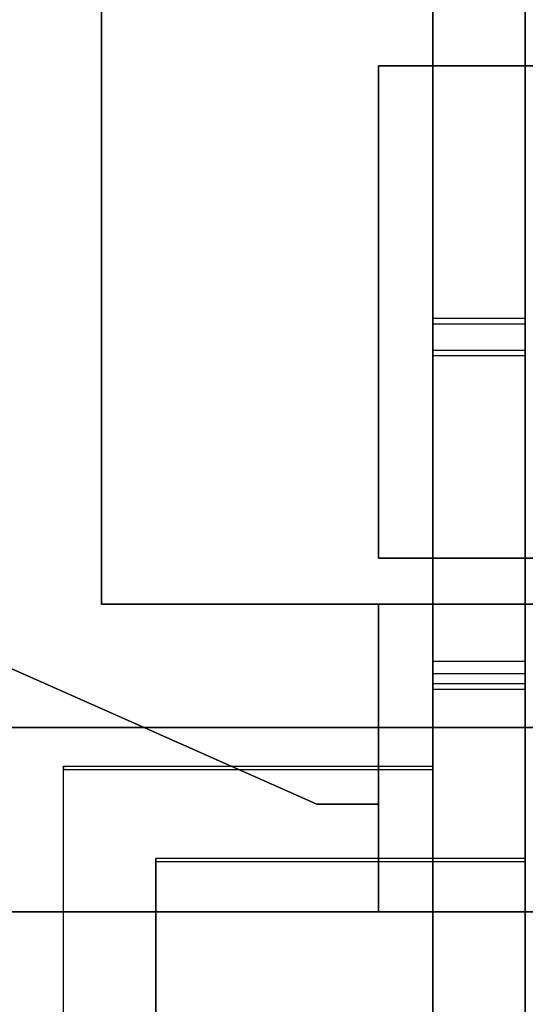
# Model space of a CAD drawing. Header units: millimetres. Extents: x 0 to 1524, y 0 to 1016.
# Tile 326 of 352: x 1395.183 to 1396.004, y 409.357 to 410.957. Entities that reach past the tile are written whole.
import ezdxf

# ---------------------------------------------------------------- set-up
doc = ezdxf.new("R2010")
doc.units = ezdxf.units.MM
doc.header["$LTSCALE"] = 83.82
doc.layers.get('0').update_dxf_attribs({"linetype": 'CONTINUOUS'})
doc.styles.get("Standard").update_dxf_attribs({"font": 'txt', "width": 0.8})
doc.dimstyles.new('DIMSTYLE_1', dxfattribs={"dimtxt": 15, "dimasz": 12, "dimexe": 0.18, "dimexo": 0.0625, "dimgap": 0.09, "dimtad": 1, "dimzin": 0, "dimdsep": 46, "dimtxsty": 'STANDARD', "dimblk": 'CLOSED', "dimblk1": 'CLOSED', "dimblk2": 'CLOSED', "dimcen": 0.09, "dimadec": 0, "dimazin": 0, "dimtp": 0.01, "dimtm": 0.01, "dimtfac": 1, "dimtofl": 0, "dimtmove": 0, "dimatfit": 3, "dimldrblk": 'CLOSED', "dimfxl": 1, "dimtolj": 1, "dimtzin": 0, "dimarcsym": 0})

# ---------------------------------------------------------------- blocks, each defined once
blk = doc.blocks.new('_CLOSED')
at = {"color": 0, "linetype": 'BYBLOCK'}
for p, q in [((0, 0), (-1, 0.20833)), ((-1, 0.20833), (-1, -0.20833)), ((-1, -0.20833), (0, 0)), ((-1, 0), (0, 0))]:
    blk.add_line(p, q, dxfattribs=at)
blk = doc.blocks.new('*D5')
at = {"color": 2, "linetype": 'CONTINUOUS'}
for p, q in [((1198.1454, 405.5567), (1198.1454, 520.5283)), ((1416.104, 413.0175), (1416.104, 520.5283)), ((1198.1454, 519.5283), (1307.1247, 519.5283)), ((1416.104, 519.5283), (1307.1247, 519.5283))]:
    blk.add_line(p, q, dxfattribs=at)
at = {"color": 2, "linetype": 'CONTINUOUS', "xscale": 12, "yscale": 12, "zscale": 12, "rotation": 180}
blk.add_blockref('_CLOSED', (1198.1454, 519.5283), dxfattribs=at)
at = {"color": 2, "linetype": 'CONTINUOUS', "xscale": 12, "yscale": 12, "zscale": 12}
blk.add_blockref('_CLOSED', (1416.104, 519.5283), dxfattribs=at)

msp = doc.modelspace()

# ---------------------------------------------------------------- linework, layer by layer
at = {"color": 6, "linetype": 'CONTINUOUS'}
for p, q in [((1396.004, 413.461), (1396.004, 410.4626)), ((1396.004, 410.4194), (1396.004, 413.4208)), ((1395.854, 413.3125), (1395.854, 410.4626)), ((1395.854, 410.4194), (1395.854, 413.2694)), ((1395.854, 411.8807), (1395.854, 409.1297)), ((1396.004, 411.8807), (1396.004, 408.9797)), ((1395.854, 409.8884), (1395.854, 411.3883)), ((1396.004, 409.8884), (1396.004, 411.3883)), ((1395.854, 410.4626), (1395.854, 410.4709)), ((1395.854, 410.4709), (1395.854, 401.4231)), ((1396.004, 410.4709), (1395.854, 410.4709)), ((1396.004, 410.4709), (1396.004, 401.4231)), ((1396.004, 410.4626), (1396.004, 410.4709)), ((1395.854, 410.4626), (1396.004, 410.4626)), ((1395.854, 410.4111), (1395.854, 410.4194)), ((1396.004, 410.4194), (1395.854, 410.4194)), ((1396.004, 410.4111), (1396.004, 410.4194)), ((1395.854, 401.3593), (1395.854, 410.4111)), ((1395.854, 410.4111), (1396.004, 410.4111)), ((1396.004, 401.3593), (1396.004, 410.4111)), ((1398.6654, 410.0817), (1395.7654, 410.0817)), ((1398.6654, 410.0817), (1395.7654, 410.0817)), ((1398.6654, 410.0817), (1395.7654, 410.0817)), ((1398.6654, 410.0817), (1395.7654, 410.0817)), ((1398.6654, 410.0817), (1395.7654, 410.0817)), ((1398.6654, 410.0817), (1395.7654, 410.0817)), ((1398.6654, 410.0817), (1395.7654, 410.0817)), ((1398.6654, 410.0817), (1395.7654, 410.0817)), ((1395.7654, 409.5067), (1395.7654, 410.0067)), ((1395.7654, 410.0067), (1395.7654, 409.5067)), ((1395.7654, 409.5067), (1395.7654, 410.0067)), ((1395.7654, 410.0067), (1395.7654, 409.5067)), ((1395.7654, 409.5067), (1395.7654, 410.0067)), ((1395.7654, 410.0067), (1395.7654, 409.5067)), ((1395.7654, 409.5067), (1395.7654, 410.0067)), ((1395.7654, 410.0067), (1395.7654, 409.5067)), ((1395.7654, 409.5067), (1395.7654, 410.0067)), ((1395.7654, 410.0067), (1395.7654, 409.5067)), ((1395.7654, 409.5067), (1395.7654, 410.0067)), ((1395.7654, 410.0067), (1395.7654, 409.5067)), ((1395.7654, 409.5067), (1395.7654, 410.0067)), ((1395.7654, 410.0067), (1395.7654, 409.5067)), ((1395.7654, 409.5067), (1395.7654, 410.0067)), ((1395.7654, 410.0067), (1395.7654, 409.5067)), ((1395.854, 402.4138), (1395.854, 409.9136)), ((1395.854, 409.9136), (1395.854, 409.8937)), ((1396.004, 409.9136), (1395.854, 409.9136)), ((1396.004, 409.9136), (1396.004, 409.8937)), ((1396.004, 402.4138), (1396.004, 409.9136)), ((1396.004, 409.8937), (1395.854, 409.8937)), ((1395.854, 409.7437), (1395.854, 409.8937)), ((1396.004, 409.8937), (1396.004, 409.5937)), ((1395.854, 409.7384), (1395.854, 409.8884)), ((1395.854, 409.8774), (1395.854, 409.8684)), ((1396.004, 409.8774), (1395.854, 409.8774)), ((1396.004, 409.8884), (1396.004, 409.5884)), ((1396.004, 409.8774), (1396.004, 409.8684)), ((1395.854, 409.8684), (1395.854, 402.3686)), ((1396.004, 409.8684), (1395.854, 409.8684)), ((1396.004, 409.8684), (1396.004, 402.3686)), ((1394.2654, 409.8067), (1397.9654, 409.8067)), ((1397.9654, 409.8067), (1394.2654, 409.8067)), ((1394.2654, 409.8067), (1397.9654, 409.8067)), ((1397.9654, 409.8067), (1394.2654, 409.8067)), ((1394.2654, 409.8067), (1397.9654, 409.8067)), ((1397.9654, 409.8067), (1394.2654, 409.8067)), ((1394.2654, 409.8067), (1397.9654, 409.8067)), ((1397.9654, 409.8067), (1394.2654, 409.8067)), ((1395.254, 409.5937), (1395.254, 409.7437)), ((1395.254, 409.7437), (1395.854, 409.7437)), ((1395.254, 409.7437), (1395.254, 409.7384)), ((1395.254, 409.7384), (1395.854, 409.7384)), ((1395.254, 409.5884), (1395.254, 409.7384)), ((1395.854, 409.7384), (1395.854, 409.7437)), ((1395.254, 408.9937), (1395.254, 409.5937)), ((1395.254, 408.9884), (1395.254, 409.5884)), ((1395.854, 409.5937), (1395.404, 409.5937)), ((1395.854, 409.5884), (1395.404, 409.5884)), ((1396.004, 409.5937), (1395.854, 409.5937)), ((1396.004, 409.5884), (1395.854, 409.5884)), ((1396.004, 409.5937), (1396.004, 409.5884)), ((1394.2654, 409.5067), (1395.7654, 409.5067)), ((1394.2654, 409.5067), (1395.7654, 409.5067)), ((1397.9654, 409.5067), (1394.2654, 409.5067)), ((1394.2654, 409.5067), (1397.9654, 409.5067)), ((1394.2654, 409.5067), (1395.7654, 409.5067)), ((1394.2654, 409.5067), (1395.7654, 409.5067)), ((1397.9654, 409.5067), (1394.2654, 409.5067)), ((1394.2654, 409.5067), (1397.9654, 409.5067)), ((1394.2654, 409.5067), (1395.7654, 409.5067)), ((1394.2654, 409.5067), (1395.7654, 409.5067)), ((1397.9654, 409.5067), (1394.2654, 409.5067)), ((1394.2654, 409.5067), (1397.9654, 409.5067)), ((1394.2654, 409.5067), (1395.7654, 409.5067)), ((1394.2654, 409.5067), (1395.7654, 409.5067)), ((1397.9654, 409.5067), (1394.2654, 409.5067)), ((1394.2654, 409.5067), (1397.9654, 409.5067)), ((1394.3654, 409.5067), (1395.7654, 409.5067)), ((1394.3654, 409.5067), (1395.7654, 409.5067)), ((1394.3654, 409.5067), (1395.7654, 409.5067)), ((1394.3654, 409.5067), (1395.7654, 409.5067)), ((1394.3654, 409.5067), (1395.7654, 409.5067)), ((1394.3654, 409.5067), (1395.7654, 409.5067)), ((1394.3654, 409.5067), (1395.7654, 409.5067)), ((1394.3654, 409.5067), (1395.7654, 409.5067))]:
    msp.add_line(p, q, dxfattribs=at)
at = {"color": 7, "linetype": 'CONTINUOUS'}
for p, q in [((1395.3154, 411.1067), (1395.3154, 410.0067)), ((1395.3154, 410.0067), (1395.3154, 411.1067)), ((1395.3154, 411.1067), (1395.3154, 410.0067)), ((1395.3154, 410.0067), (1395.3154, 411.1067)), ((1395.3154, 411.1067), (1395.3154, 410.0067)), ((1395.3154, 410.0067), (1395.3154, 411.1067)), ((1395.3154, 411.1067), (1395.3154, 410.0067)), ((1395.3154, 410.0067), (1395.3154, 411.1067)), ((1395.7654, 410.8817), (1398.4654, 410.8817)), ((1395.7654, 410.0817), (1395.7654, 410.8817)), ((1398.4654, 410.8817), (1395.7654, 410.8817)), ((1395.7654, 410.8817), (1395.7654, 410.0817)), ((1395.7654, 410.8817), (1398.4654, 410.8817)), ((1395.7654, 410.0817), (1395.7654, 410.8817)), ((1398.4654, 410.8817), (1395.7654, 410.8817)), ((1395.7654, 410.8817), (1395.7654, 410.0817)), ((1395.7654, 410.8817), (1398.4654, 410.8817)), ((1395.7654, 410.0817), (1395.7654, 410.8817)), ((1398.4654, 410.8817), (1395.7654, 410.8817)), ((1395.7654, 410.8817), (1395.7654, 410.0817)), ((1395.7654, 410.8817), (1398.4654, 410.8817)), ((1395.7654, 410.0817), (1395.7654, 410.8817)), ((1398.4654, 410.8817), (1395.7654, 410.8817)), ((1395.7654, 410.8817), (1395.7654, 410.0817)), ((1394.7654, 410.0817), (1395.6654, 409.6817)), ((1395.6654, 409.6817), (1394.7654, 410.0817)), ((1394.7654, 410.0817), (1395.6654, 409.6817)), ((1395.6654, 409.6817), (1394.7654, 410.0817)), ((1394.7654, 410.0817), (1395.6654, 409.6817)), ((1395.6654, 409.6817), (1394.7654, 410.0817)), ((1394.7654, 410.0817), (1395.6654, 409.6817)), ((1395.6654, 409.6817), (1394.7654, 410.0817)), ((1394.7654, 410.0817), (1395.6654, 409.6817)), ((1395.6654, 409.6817), (1394.7654, 410.0817)), ((1394.7654, 410.0817), (1395.6654, 409.6817)), ((1395.6654, 409.6817), (1394.7654, 410.0817)), ((1394.7654, 410.0817), (1395.6654, 409.6817)), ((1395.6654, 409.6817), (1394.7654, 410.0817)), ((1394.7654, 410.0817), (1395.6654, 409.6817)), ((1395.6654, 409.6817), (1394.7654, 410.0817)), ((1398.6654, 410.0817), (1395.7654, 410.0817)), ((1395.7654, 410.0817), (1398.6654, 410.0817)), ((1398.6654, 410.0817), (1395.7654, 410.0817)), ((1395.7654, 410.0817), (1398.6654, 410.0817)), ((1398.6654, 410.0817), (1395.7654, 410.0817)), ((1395.7654, 410.0817), (1398.6654, 410.0817)), ((1398.6654, 410.0817), (1395.7654, 410.0817)), ((1395.7654, 410.0817), (1398.6654, 410.0817)), ((1395.3154, 410.0067), (1395.7654, 410.0067)), ((1395.7654, 410.0067), (1395.3154, 410.0067)), ((1395.3154, 410.0067), (1395.7654, 410.0067)), ((1395.7654, 410.0067), (1395.3154, 410.0067)), ((1395.3154, 410.0067), (1395.7654, 410.0067)), ((1395.7654, 410.0067), (1395.3154, 410.0067)), ((1395.3154, 410.0067), (1395.7654, 410.0067)), ((1395.7654, 410.0067), (1395.3154, 410.0067)), ((1395.7654, 410.0067), (1397.6654, 410.0067)), ((1397.6654, 410.0067), (1395.7654, 410.0067)), ((1395.7654, 410.0067), (1397.6654, 410.0067)), ((1397.6654, 410.0067), (1395.7654, 410.0067)), ((1395.7654, 410.0067), (1397.6654, 410.0067)), ((1397.6654, 410.0067), (1395.7654, 410.0067)), ((1395.7654, 410.0067), (1397.6654, 410.0067)), ((1397.6654, 410.0067), (1395.7654, 410.0067)), ((1395.854, 409.1297), (1395.854, 409.8774)), ((1395.854, 409.8774), (1395.854, 409.1274)), ((1396.004, 408.9797), (1396.004, 409.8774)), ((1396.004, 408.9774), (1396.004, 409.8774)), ((1395.7654, 409.6817), (1395.6654, 409.6817)), ((1395.6654, 409.6817), (1395.7654, 409.6817)), ((1395.7654, 409.6817), (1395.6654, 409.6817)), ((1395.6654, 409.6817), (1395.7654, 409.6817)), ((1395.7654, 409.6817), (1395.6654, 409.6817)), ((1395.6654, 409.6817), (1395.7654, 409.6817)), ((1395.7654, 409.6817), (1395.6654, 409.6817)), ((1395.6654, 409.6817), (1395.7654, 409.6817)), ((1395.7654, 409.6817), (1395.6654, 409.6817)), ((1395.6654, 409.6817), (1395.7654, 409.6817)), ((1395.7654, 409.6817), (1395.6654, 409.6817)), ((1395.6654, 409.6817), (1395.7654, 409.6817)), ((1395.7654, 409.6817), (1395.6654, 409.6817)), ((1395.6654, 409.6817), (1395.7654, 409.6817)), ((1395.7654, 409.6817), (1395.6654, 409.6817)), ((1395.6654, 409.6817), (1395.7654, 409.6817)), ((1395.404, 409.5937), (1395.404, 408.9937)), ((1395.404, 409.5884), (1395.404, 409.5937)), ((1395.404, 408.9937), (1395.404, 409.591)), ((1395.404, 409.591), (1395.404, 408.9884)), ((1395.404, 409.5884), (1395.404, 408.9884))]:
    msp.add_line(p, q, dxfattribs=at)

# ---------------------------------------------------------------- dimensions: what is measured, and where the dimension line sits
at = {"color": 2, "linetype": 'CONTINUOUS'}
dim = msp.add_linear_dim(base=(1198.1454, 519.5283), p1=(1416.104, 413.0175), p2=(1198.1454, 405.5567), angle=180, dimstyle='DIMSTYLE_1', dxfattribs=at)
dim.commit()
dim.dimension.update_dxf_attribs({"geometry": '*D5', "text_midpoint": (1271.1247, 523.2783), "dimtype": 160})

doc.saveas('drawing.dxf')
